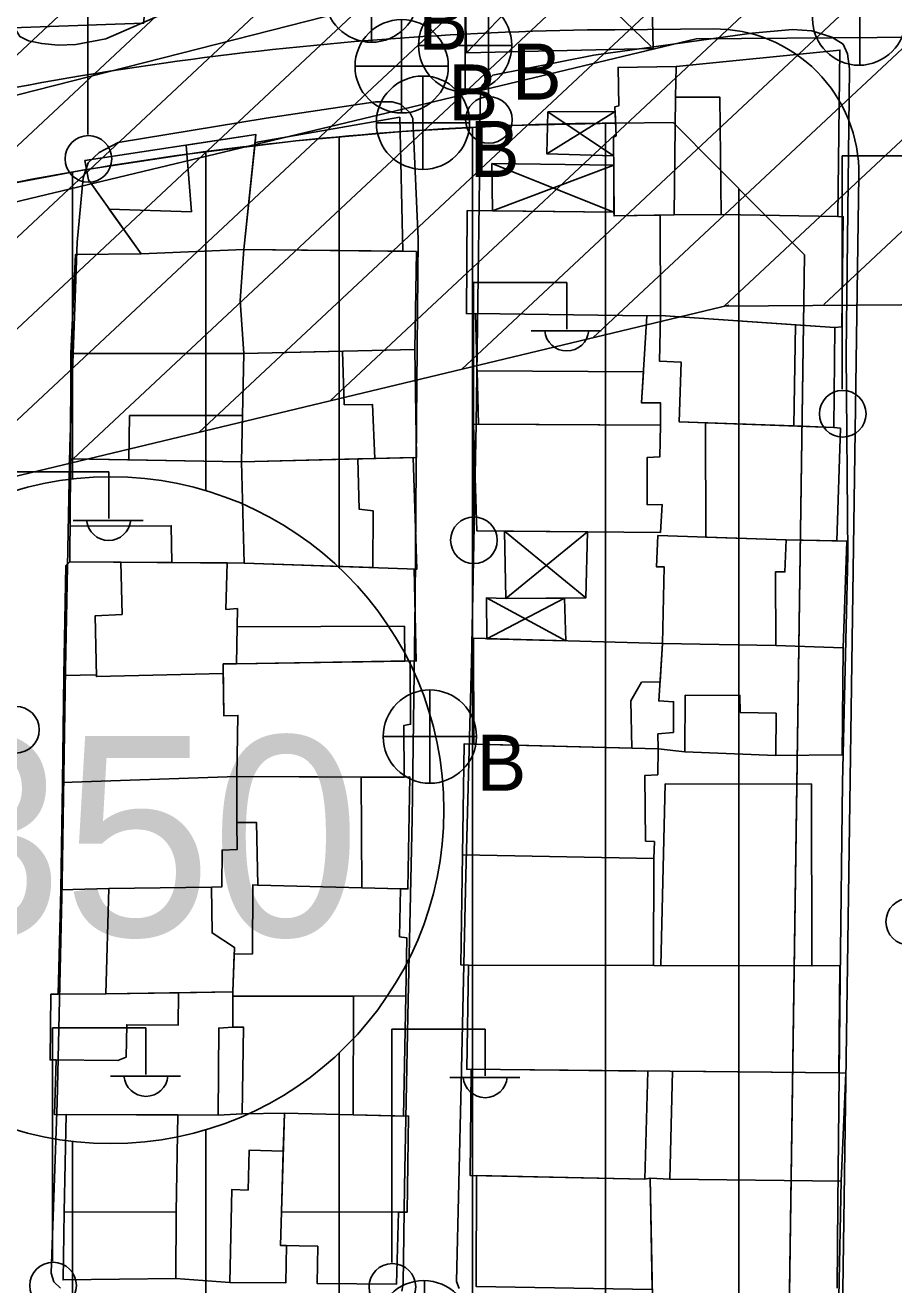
# Model space of a CAD drawing. Extents: x 417997 to 421451, y 4451742 to 4455216.
# Drawn here: x 420553.1 to 420618.3, y 4452773.5 to 4452867.9 of the extents above; entities that cross this region are included whole.
import ezdxf

# ---------------------------------------------------------------- set-up
doc = ezdxf.new("R2010")
doc.units = 0
for name, color, linetype in [('ADAKENARI', 7, 'Continuous'), ('B_Mesken', 7, 'Continuous'), ('B_Sundurma', 7, 'Continuous'), ('B_Teras', 7, 'Continuous'), ('Hat_ENH', 7, 'Continuous'), ('KALDIRIM', 7, 'Continuous'), ('PL_KON_MEV_350', 7, 'Continuous'), ('S_Elektrik_Diregi', 7, 'Continuous'), ('S_Pilon', 7, 'Continuous'), ('S_Rogar_Kapagi', 7, 'Continuous'), ('S_Rogar_Kapagi_Buski', 7, 'Continuous'), ('SM_DAIRE', 7, 'Continuous'), ('SM_TAKS', 7, 'Continuous'), ('TA_ENH_154', 7, 'Continuous'), ('TA_ENH_KORUMA', 7, 'Continuous'), ('TA_ENH_TARAMA', 7, 'Continuous'), ('TR_ORTAYOGUNKONUT', 7, 'Continuous'), ('Yol_Sose', 7, 'Continuous')]:
    doc.layers.add(name, color=color, linetype=linetype)

msp = doc.modelspace()

# ---------------------------------------------------------------- linework, layer by layer
at = {"layer": 'ADAKENARI'}
for p, q in [((420597.399, 4452860.609), (420601.717, 4452860.643)), ((420597.399, 4452860.609), (420601.717, 4452860.643)), ((420601.717, 4452860.643), (420611.573, 4452850.723)), ((420601.717, 4452860.643), (420611.573, 4452850.723)), ((420611.573, 4452850.723), (420609.16, 4452682.739)), ((420611.573, 4452850.723), (420609.16, 4452682.739))]:
    msp.add_line(p, q, dxfattribs=at)
msp.add_arc((420599.38, 4452610.617), 250, 90.4539, 105.13889, dxfattribs=at)
msp.add_arc((420599.38, 4452610.617), 250, 90.4539, 105.13889, dxfattribs=at)
at = {"layer": 'B_Mesken'}
for points in [[(420563.278, 4452875.558), (420562.038, 4452868.535), (420561.991, 4452868.096), (420549.971, 4452867.671), (420550.507, 4452873.069), (420550.803, 4452873.175), (420551.874, 4452878.321)], [(420601.907, 4452862.542), (420601.944, 4452864.841), (420614.236, 4452866.074), (420614.087, 4452853.593), (420605.319, 4452853.754), (420601.794, 4452853.732)], [(420601.944, 4452864.841), (420597.595, 4452864.776), (420597.636, 4452861.895), (420597.353, 4452861.832), (420597.454, 4452859.654), (420597.244, 4452859.55), (420597.284, 4452853.644), (420601.794, 4452853.732), (420601.907, 4452862.542)], [(420581.22, 4452861.058), (420581.44, 4452850.994), (420569.518, 4452851.115), (420570.353, 4452859.139)], [(420557.567, 4452857.802), (420557.845, 4452856.342), (420561.794, 4452850.808), (420569.518, 4452851.115), (420570.416, 4452859.746)], [(420600.752, 4452853.712), (420600.77, 4452846.17), (420599.745, 4452846.141), (420586.894, 4452846.333), (420586.224, 4452846.304), (420586.275, 4452854.041), (420597.282, 4452853.938), (420597.284, 4452853.644)], [(420613.854, 4452845.283), (420614.37, 4452845.336), (420614.49, 4452853.583), (420614.087, 4452853.593), (420605.319, 4452853.754), (420601.794, 4452853.732), (420600.752, 4452853.712), (420600.77, 4452846.17), (420610.906, 4452845.483)], [(420556.538, 4452843.323), (420556.881, 4452850.764), (420561.794, 4452850.808), (420569.518, 4452851.115), (420569.226, 4452847.31), (420569.506, 4452843.34)], [(420582.455, 4452850.984), (420582.331, 4452843.619), (420569.506, 4452843.34), (420569.226, 4452847.31), (420569.518, 4452851.115)], [(420586.894, 4452846.333), (420587.113, 4452838.038), (420600.779, 4452837.96), (420600.764, 4452839.63), (420599.348, 4452839.623), (420599.745, 4452846.141)], [(420613.854, 4452845.283), (420613.783, 4452837.785), (420602.172, 4452838.207), (420602.323, 4452842.667), (420600.698, 4452842.745), (420600.77, 4452846.17)], [(420569.333, 4452835.207), (420556.5, 4452835.439), (420556.538, 4452843.323), (420569.506, 4452843.34)], [(420569.333, 4452835.207), (420569.506, 4452843.34), (420582.331, 4452843.619), (420582.455, 4452835.533)], [(420586.741, 4452838.04), (420600.779, 4452837.96), (420600.728, 4452835.586), (420599.782, 4452835.542), (420599.784, 4452831.987), (420600.906, 4452832.005), (420600.77, 4452829.91), (420586.99, 4452830.039)], [(420604.166, 4452829.561), (420604.16, 4452838.135), (420610.773, 4452837.895), (420613.783, 4452837.785), (420614.275, 4452837.726), (420613.991, 4452829.272), (420610.204, 4452829.367)], [(420556.46, 4452827.713), (420556.5, 4452835.439), (420569.333, 4452835.207), (420569.532, 4452827.615)], [(420582.225, 4452835.527), (420582.495, 4452827.162), (420569.532, 4452827.615), (420569.333, 4452835.207)], [(420610.204, 4452829.367), (420614.745, 4452829.253), (420614.467, 4452821.259), (420609.435, 4452821.44), (420600.933, 4452821.591), (420601.037, 4452827.343), (420600.473, 4452827.322), (420600.574, 4452829.677)], [(420558.443, 4452819.248), (420555.995, 4452819.196), (420556.144, 4452827.426), (420556.46, 4452827.713), (420560.277, 4452827.684), (420564.111, 4452827.655), (420568.258, 4452827.624), (420568.165, 4452824.136), (420569.031, 4452824.203), (420568.952, 4452820.067), (420567.961, 4452820.059), (420567.97, 4452819.329), (420558.446, 4452819.108)], [(420581.999, 4452820.28), (420582.451, 4452820.263), (420582.301, 4452827.169), (420582.495, 4452827.162), (420569.532, 4452827.615), (420568.258, 4452827.624), (420568.165, 4452824.136), (420569.031, 4452824.203), (420568.952, 4452820.067)], [(420600.933, 4452821.591), (420586.738, 4452821.974), (420586.761, 4452814.045), (420598.61, 4452813.745), (420598.549, 4452817.279), (420599.355, 4452818.686), (420600.735, 4452818.718), (420600.933, 4452821.591)], [(420614.467, 4452821.259), (420614.399, 4452813.248), (420609.422, 4452813.195), (420602.599, 4452813.457), (420600.6, 4452813.694), (420600.573, 4452814.808), (420601.736, 4452814.922), (420601.748, 4452817.222), (420600.635, 4452817.276), (420600.933, 4452821.591), (420609.435, 4452821.44)], [(420581.529, 4452811.56), (420581.52, 4452815.448), (420582.014, 4452815.528), (420581.999, 4452820.28), (420568.952, 4452820.067), (420567.961, 4452820.059), (420568.009, 4452816.154), (420569.071, 4452816.194), (420568.974, 4452811.608), (420575.048, 4452811.585)], [(420555.995, 4452819.196), (420555.899, 4452811.163), (420568.974, 4452811.608), (420569.071, 4452816.194), (420568.009, 4452816.154), (420567.97, 4452819.329), (420558.446, 4452819.108), (420558.443, 4452819.248)], [(420600.28, 4452805.475), (420600.311, 4452806.733), (420599.65, 4452806.769), (420599.588, 4452811.683), (420600.565, 4452811.742), (420600.6, 4452813.694), (420586.041, 4452814.063), (420585.915, 4452805.738)], [(420555.899, 4452811.163), (420555.768, 4452803.115), (420559.367, 4452803.205), (420567.072, 4452803.316), (420567.868, 4452803.349), (420567.876, 4452806.09), (420569.017, 4452806.142), (420568.985, 4452808.165), (420568.974, 4452811.608)], [(420581.529, 4452811.56), (420578.364, 4452811.572), (420568.974, 4452811.608), (420568.985, 4452808.165), (420570.468, 4452808.157), (420570.556, 4452803.464), (420578.364, 4452803.272), (420581.283, 4452803.2), (420581.824, 4452803.182), (420581.953, 4452811.587)], [(420601.119, 4452811.057), (420612.114, 4452811.046), (420612.137, 4452797.416), (420600.795, 4452797.442)], [(420586.354, 4452797.474), (420585.789, 4452797.493), (420585.915, 4452805.738), (420600.28, 4452805.475), (420600.246, 4452797.443)], [(420555.768, 4452803.115), (420555.566, 4452795.288), (420559.164, 4452795.324), (420564.597, 4452795.399), (420568.695, 4452795.456), (420568.801, 4452798.803), (420567.126, 4452799.888), (420567.072, 4452803.316), (420559.367, 4452803.205)], [(420581.676, 4452795.169), (420581.737, 4452799.525), (420581.196, 4452799.601), (420581.269, 4452803.2), (420578.364, 4452803.272), (420570.556, 4452803.464), (420570.176, 4452803.488), (420570.17, 4452798.327), (420568.785, 4452798.291), (420568.695, 4452795.456), (420568.695, 4452795.134), (420577.749, 4452795.142)], [(420586.354, 4452797.474), (420614.24, 4452797.412), (420614.164, 4452789.393), (420586.23, 4452789.665)], [(420568.695, 4452795.456), (420568.695, 4452792.817), (420567.621, 4452792.749), (420567.592, 4452786.222), (420555.291, 4452786.274), (420555.417, 4452790.359), (420554.966, 4452790.364), (420555.029, 4452795.283), (420555.566, 4452795.288), (420559.164, 4452795.324), (420564.597, 4452795.399)], [(420581.495, 4452786.157), (420581.676, 4452795.169), (420577.749, 4452795.142), (420568.695, 4452795.134), (420568.695, 4452792.817), (420569.477, 4452792.82), (420569.383, 4452786.329), (420572.551, 4452786.367), (420577.708, 4452786.246)], [(420599.591, 4452781.433), (420599.814, 4452789.532), (420586.561, 4452789.662), (420586.485, 4452781.707)], [(420601.668, 4452789.514), (420601.471, 4452781.431), (420614.336, 4452781.265), (420614.671, 4452789.379), (420614.164, 4452789.393)], [(420568.453, 4452773.675), (420564.399, 4452773.962), (420564.426, 4452778.954), (420564.569, 4452786.234), (420567.592, 4452786.222), (420569.383, 4452786.329), (420572.551, 4452786.367), (420572.468, 4452783.526), (420572.335, 4452778.977), (420572.255, 4452776.455), (420572.7, 4452776.444), (420572.648, 4452773.645)], [(420581.12, 4452778.943), (420580.966, 4452773.557), (420575.002, 4452773.611), (420575.054, 4452776.389), (420572.255, 4452776.455), (420572.335, 4452778.977), (420572.551, 4452786.367), (420581.869, 4452786.148), (420581.756, 4452778.941)], [(420564.426, 4452778.954), (420564.399, 4452773.962), (420555.949, 4452773.869), (420556.021, 4452778.971), (420556.171, 4452786.27), (420564.569, 4452786.234)], [(420586.974, 4452781.697), (420586.944, 4452773.363), (420600.154, 4452773.153), (420599.996, 4452781.506), (420599.591, 4452781.433)], [(420599.996, 4452781.506), (420600.165, 4452772.566), (420614.161, 4452772.587), (420614.336, 4452781.265), (420601.471, 4452781.431)]]:
    msp.add_lwpolyline(points, close=True, dxfattribs=at)
at = {"layer": 'B_Sundurma'}
for p, q in [((420597.37, 4452861.484), (420592.237, 4452858.301)), ((420592.306, 4452861.46), (420597.254, 4452858.137)), ((420588.126, 4452857.574), (420597.282, 4452853.938)), ((420588.171, 4452854.023), (420597.258, 4452857.46)), ((420589.058, 4452830.02), (420595.169, 4452825.009)), ((420589.175, 4452824.961), (420595.304, 4452829.961)), ((420593.673, 4452821.787), (420587.724, 4452825.001)), ((420593.58, 4452824.996), (420587.736, 4452821.947))]:
    msp.add_line(p, q, dxfattribs=at)
for points in [[(420592.306, 4452861.46), (420597.37, 4452861.484), (420597.454, 4452859.654), (420597.244, 4452859.55), (420597.254, 4452858.137), (420592.237, 4452858.301)], [(420588.171, 4452854.023), (420588.126, 4452857.574), (420597.258, 4452857.46), (420597.282, 4452853.938)], [(420589.058, 4452830.02), (420589.175, 4452824.961), (420595.169, 4452825.009), (420595.304, 4452829.961)], [(420593.673, 4452821.787), (420593.58, 4452824.996), (420589.175, 4452824.961), (420587.724, 4452825.001), (420587.736, 4452821.947)]]:
    msp.add_lwpolyline(points, close=True, dxfattribs=at)
at = {"layer": 'B_Teras'}
for points in [[(420601.907, 4452862.542), (420601.794, 4452853.732), (420605.319, 4452853.754), (420605.23, 4452862.54)], [(420559.4, 4452854.162), (420565.573, 4452853.957), (420565.178, 4452858.953), (420570.416, 4452859.746), (420570.353, 4452859.139), (420569.518, 4452851.115), (420561.794, 4452850.808)], [(420610.906, 4452845.483), (420610.773, 4452837.895), (420602.172, 4452838.207), (420602.323, 4452842.667), (420600.698, 4452842.745), (420600.77, 4452846.17)], [(420576.909, 4452843.501), (420577.041, 4452839.492), (420579.169, 4452839.497), (420579.342, 4452835.456), (420578.057, 4452835.424), (420569.333, 4452835.207), (420569.407, 4452838.676), (420569.506, 4452843.34)], [(420587.008, 4452842.028), (420599.489, 4452841.944), (420599.348, 4452839.623), (420600.764, 4452839.63), (420600.779, 4452837.96), (420587.113, 4452838.038)], [(420560.919, 4452838.669), (420560.892, 4452835.36), (420569.333, 4452835.207), (420569.407, 4452838.676)], [(420556.5, 4452835.439), (420556.474, 4452830.395), (420564.061, 4452830.42), (420564.111, 4452827.655), (420568.258, 4452827.624), (420569.532, 4452827.615), (420569.333, 4452835.207), (420560.892, 4452835.36)], [(420578.057, 4452835.424), (420578.168, 4452831.656), (420579.204, 4452831.54), (420579.18, 4452827.278), (420569.532, 4452827.615), (420569.333, 4452835.207)], [(420610.204, 4452829.367), (420600.574, 4452829.677), (420600.473, 4452827.322), (420601.037, 4452827.343), (420600.933, 4452821.591), (420609.435, 4452821.44), (420609.409, 4452826.967), (420610.102, 4452826.955)], [(420558.446, 4452819.108), (420558.361, 4452823.662), (420560.372, 4452823.761), (420560.277, 4452827.684), (420564.111, 4452827.655), (420568.258, 4452827.624), (420568.165, 4452824.136), (420569.031, 4452824.203), (420568.952, 4452820.067), (420567.961, 4452820.059), (420567.97, 4452819.329)], [(420581.595, 4452820.273), (420581.561, 4452822.88), (420569.005, 4452822.835), (420568.952, 4452820.067)], [(420602.614, 4452817.709), (420602.599, 4452813.457), (420609.422, 4452813.195), (420609.447, 4452816.357), (420606.753, 4452816.412), (420606.736, 4452817.695)], [(420568.974, 4452811.608), (420568.985, 4452808.165), (420570.468, 4452808.157), (420570.556, 4452803.464), (420578.364, 4452803.272), (420578.314, 4452811.572)], [(420559.367, 4452803.205), (420567.072, 4452803.316), (420567.126, 4452799.888), (420568.801, 4452798.803), (420568.695, 4452795.456), (420559.164, 4452795.324)], [(420564.597, 4452795.399), (420564.584, 4452792.98), (420560.725, 4452793.001), (420560.675, 4452790.581), (420560.06, 4452790.314), (420554.966, 4452790.364), (420555.029, 4452795.283), (420559.164, 4452795.324)], [(420577.708, 4452786.246), (420577.749, 4452795.142), (420568.695, 4452795.134), (420568.695, 4452792.817), (420569.477, 4452792.82), (420569.383, 4452786.329), (420572.551, 4452786.367)], [(420581.869, 4452786.148), (420572.551, 4452786.367), (420572.335, 4452778.977), (420581.756, 4452778.941)], [(420564.569, 4452786.234), (420564.426, 4452778.954), (420556.021, 4452778.971), (420556.171, 4452786.27)], [(420572.7, 4452776.444), (420572.648, 4452773.645), (420568.453, 4452773.675), (420568.601, 4452780.641), (420569.829, 4452780.605), (420569.904, 4452783.594), (420572.468, 4452783.526), (420572.335, 4452778.977), (420572.255, 4452776.455)]]:
    msp.add_lwpolyline(points, close=True, dxfattribs=at)
at = {"layer": 'Hat_ENH'}
msp.add_lwpolyline([(420254.411, 4452786.86), (420593.231, 4452873.105), (420749.991, 4452874.222)], dxfattribs=at)
at = {"layer": 'KALDIRIM'}
for p, q in [((420597.344, 4452867.609), (420604.731, 4452867.667)), ((420597.344, 4452867.609), (420604.731, 4452867.667)), ((420614.321, 4452763.525), (420615.659, 4452856.668)), ((420614.321, 4452763.525), (420615.659, 4452856.668))]:
    msp.add_line(p, q, dxfattribs=at)
for centre, radius, start, end in [((420599.38, 4452610.617), 257, 90.4539, 105.13889), ((420599.38, 4452610.617), 257, 90.4539, 105.13889), ((420604.816, 4452856.823), 10.844, 359.17695, 90.4539), ((420604.816, 4452856.823), 10.844, 359.17695, 90.4539)]:
    msp.add_arc(centre, radius, start, end, dxfattribs=at)
at = {"layer": 'PL_KON_MEV_350'}
msp.add_lwpolyline([(420611.573, 4452850.723), (420609.16, 4452682.739), (420582.626, 4452685.788), (420554.318, 4452686.645), (420552.77, 4452707.547), (420522.586, 4452710.731), (420457.126, 4452717.637), (420376.655, 4452726.126), (420385.138, 4452799.106), (420464.625, 4452792.442), (420467.865, 4452834.024), (420534.09, 4452851.94), (420541.854, 4452853.908), (420549.676, 4452855.626), (420557.55, 4452857.092), (420565.467, 4452858.306), (420573.418, 4452859.265), (420581.396, 4452859.969), (420589.393, 4452860.417), (420597.399, 4452860.609), (420601.717, 4452860.643)], close=True, dxfattribs=at)
at = {"layer": 'S_Elektrik_Diregi'}
for p, q in [((420587.861, 4452862.678), (420587.861, 4452880.178)), ((420557.809, 4452859.756), (420557.809, 4452877.256)), ((420614.406, 4452840.646), (420614.406, 4452858.146)), ((420614.406, 4452858.146), (420621.407, 4452858.146)), ((420586.735, 4452831.163), (420586.735, 4452848.663)), ((420586.735, 4452848.663), (420593.735, 4452848.663)), ((420593.735, 4452845.163), (420593.735, 4452848.663)), ((420591.075, 4452845.023), (420596.325, 4452845.023)), ((420552.367, 4452834.454), (420559.367, 4452834.454)), ((420559.367, 4452830.954), (420559.367, 4452834.454)), ((420556.707, 4452830.814), (420561.957, 4452830.814)), ((420555.165, 4452775.276), (420555.165, 4452792.776)), ((420555.165, 4452792.776), (420562.165, 4452792.776)), ((420562.165, 4452789.276), (420562.165, 4452792.776)), ((420580.617, 4452775.175), (420580.617, 4452792.675)), ((420580.617, 4452792.675), (420587.617, 4452792.675)), ((420587.617, 4452789.175), (420587.617, 4452792.675)), ((420559.505, 4452789.136), (420564.755, 4452789.136)), ((420584.957, 4452789.035), (420590.207, 4452789.035))]:
    msp.add_line(p, q, dxfattribs=at)
for centre in [(420587.897, 4452860.842), (420557.845, 4452857.92), (420614.442, 4452838.81), (420586.771, 4452829.327), (420552.403, 4452815.119), (420619.438, 4452800.726), (420555.201, 4452773.44), (420580.653, 4452773.339)]:
    msp.add_circle(centre, 1.75, dxfattribs=at)
for centre in [(420593.736, 4452845.176), (420559.368, 4452830.967), (420562.165, 4452789.289), (420587.618, 4452789.188)]:
    msp.add_arc(centre, 1.658, 184.83843, 355.14641, dxfattribs=at)
at = {"layer": 'S_Pilon'}
for p, q in [((420586.07, 4452879.868), (420600.042, 4452866.368)), ((420586.225, 4452865.867), (420599.72, 4452880.015))]:
    msp.add_line(p, q, dxfattribs=at)
msp.add_lwpolyline([(420585.895, 4452879.864), (420599.891, 4452880.194), (420600.221, 4452866.198), (420586.225, 4452865.867), (420585.895, 4452879.864)], dxfattribs=at)
at = {"layer": 'S_Rogar_Kapagi'}
for p, q in [((420615.726, 4452864.911), (420615.726, 4452871.911)), ((420583.06, 4452766.79), (420583.06, 4452773.79))]:
    msp.add_line(p, q, dxfattribs=at)
for centre in [(420615.673, 4452868.44), (420583.007, 4452770.319)]:
    msp.add_circle(centre, 3.5, dxfattribs=at)
at = {"layer": 'S_Rogar_Kapagi_Buski'}
for p, q in [((420579.091, 4452873.664), (420579.091, 4452866.664)), ((420586.111, 4452869.934), (420586.111, 4452862.934)), ((420581.351, 4452868.364), (420581.351, 4452861.364)), ((420582.611, 4452866.434), (420589.611, 4452866.434)), ((420577.851, 4452864.864), (420584.851, 4452864.864)), ((420582.951, 4452864.134), (420582.951, 4452857.134)), ((420579.451, 4452860.634), (420586.451, 4452860.634)), ((420583.461, 4452818.104), (420583.461, 4452811.104)), ((420579.961, 4452814.604), (420586.961, 4452814.604))]:
    msp.add_line(p, q, dxfattribs=at)
for centre in [(420579.091, 4452870.164), (420586.111, 4452866.434), (420581.351, 4452864.864), (420582.951, 4452860.634), (420583.461, 4452814.604)]:
    msp.add_circle(centre, 3.5, dxfattribs=at)
at = {"layer": 'SM_DAIRE'}
msp.add_circle((420559.52, 4452809.085), 25, dxfattribs=at)
msp.add_circle((420559.52, 4452809.085), 25, dxfattribs=at)
at = {"layer": 'TA_ENH_154'}
msp.add_lwpolyline([(421244.229, 4452871.733), (420603.453, 4452866.932), (420104.111, 4452747.147), (419709.07, 4452649.72), (419353.297, 4452559.565), (419284.532, 4452601.288), (419287.681, 4452599.871), (419484.079, 4452691.722), (419833.947, 4454863.938), (419862.826, 4455014.236)], dxfattribs=at)
msp.add_lwpolyline([(421244.229, 4452871.733), (420603.453, 4452866.932), (420104.111, 4452747.147), (419709.07, 4452649.72), (419353.297, 4452559.565), (419284.532, 4452601.288), (419287.681, 4452599.871), (419484.079, 4452691.722), (419833.947, 4454863.938), (419862.826, 4455014.236)], dxfattribs=at)
at = {"layer": 'TA_ENH_KORUMA'}
msp.add_lwpolyline([(421244.02, 4452851.671), (420605.553, 4452846.866), (420648.789, 4452887.274)], dxfattribs=at)
msp.add_lwpolyline([(421244.02, 4452851.671), (420605.553, 4452846.866), (420648.789, 4452887.274)], dxfattribs=at)
at = {"layer": 'TA_ENH_TARAMA'}
for p, q in [((420546.439, 4452832.685), (420604.493, 4452886.942)), ((420546.439, 4452832.685), (420604.493, 4452886.942)), ((420556.291, 4452835.049), (420611.876, 4452886.997)), ((420556.291, 4452835.049), (420611.876, 4452886.997)), ((420566.143, 4452837.412), (420619.259, 4452887.053)), ((420566.143, 4452837.412), (420619.259, 4452887.053)), ((420575.996, 4452839.776), (420626.641, 4452887.108)), ((420575.996, 4452839.776), (420626.641, 4452887.108)), ((420585.848, 4452842.139), (420634.024, 4452887.163)), ((420585.848, 4452842.139), (420634.024, 4452887.163)), ((420595.7, 4452844.503), (420641.407, 4452887.218)), ((420595.7, 4452844.503), (420641.407, 4452887.218)), ((420613.02, 4452847.001), (420656.172, 4452887.329)), ((420613.02, 4452847.001), (420656.172, 4452887.329)), ((420536.586, 4452830.322), (420595.805, 4452885.666)), ((420536.586, 4452830.322), (420595.805, 4452885.666)), ((420526.734, 4452827.958), (420585.953, 4452883.303)), ((420526.734, 4452827.958), (420585.953, 4452883.303)), ((420516.881, 4452825.595), (420576.1, 4452880.94)), ((420516.881, 4452825.595), (420576.1, 4452880.94)), ((420507.029, 4452823.232), (420566.248, 4452878.576)), ((420507.029, 4452823.232), (420566.248, 4452878.576)), ((420108.839, 4452727.712), (420605.892, 4452846.947)), ((420108.839, 4452727.712), (420605.892, 4452846.947))]:
    msp.add_line(p, q, dxfattribs=at)
at = {"layer": 'TR_ORTAYOGUNKONUT'}
for p, q in [((420586.655, 4452685.325), (420586.655, 4452860.264)), ((420586.655, 4452685.325), (420586.655, 4452860.264)), ((420596.655, 4452684.176), (420596.655, 4452860.591)), ((420596.655, 4452684.176), (420596.655, 4452860.591)), ((420576.655, 4452827.289), (420576.655, 4452859.551)), ((420576.655, 4452827.289), (420576.655, 4452859.551)), ((420566.655, 4452833.045), (420566.655, 4452858.449)), ((420566.655, 4452833.045), (420566.655, 4452858.449)), ((420556.655, 4452833.92), (420556.655, 4452856.926)), ((420556.655, 4452833.92), (420556.655, 4452856.926)), ((420606.655, 4452683.027), (420606.655, 4452855.673)), ((420606.655, 4452683.027), (420606.655, 4452855.673)), ((420576.655, 4452685.969), (420576.655, 4452790.881)), ((420576.655, 4452685.969), (420576.655, 4452790.881)), ((420566.655, 4452686.272), (420566.655, 4452785.125)), ((420566.655, 4452686.272), (420566.655, 4452785.125)), ((420556.655, 4452686.575), (420556.655, 4452784.249)), ((420556.655, 4452686.575), (420556.655, 4452784.249))]:
    msp.add_line(p, q, dxfattribs=at)
at = {"layer": 'Yol_Sose'}
for points in [[(420564.213, 4452869.115), (420559.146, 4452866.919), (420556.908, 4452866.502), (420555.587, 4452866.452), (420554.34, 4452866.564), (420553.361, 4452866.764), (420552.691, 4452867.092), (420551.037, 4452869.864)], [(420585.673, 4452773.214), (420585.472, 4452773.742), (420585.825, 4452788.541), (420586.157, 4452804.205), (420586.6, 4452820.207), (420586.931, 4452838.058), (420587.197, 4452856.444), (420587.247, 4452862.428), (420587.397, 4452863.454), (420588.182, 4452864.197), (420595.761, 4452865.685), (420607.626, 4452867.337), (420610.674, 4452867.626), (420612.134, 4452867.525), (420613.633, 4452867.059), (420614.471, 4452866.528), (420614.814, 4452865.796), (420614.961, 4452864.683), (420614.692, 4452843.362), (420614.838, 4452828.201), (420614.43, 4452811.167), (420614.265, 4452796.424), (420614.079, 4452779.61), (420614.028, 4452773.252)], [(420557.005, 4452851.678), (420557.464, 4452856.497), (420557.827, 4452857.624), (420558.663, 4452858.4), (420560.076, 4452859.14), (420571.187, 4452860.974), (420579.384, 4452862.187), (420580.64, 4452862.188), (420581.275, 4452862.032), (420581.976, 4452861.392), (420582.186, 4452860.941), (420582.595, 4452851.933), (420582.469, 4452838.284), (420582.37, 4452824.856), (420582.127, 4452808.424), (420581.817, 4452793.631), (420581.569, 4452780.848), (420581.47, 4452773.6), (420581.356, 4452773.023)], [(420556.461, 4452836.365), (420557.005, 4452851.678)], [(420555.755, 4452773.238), (420555.257, 4452773.716), (420555.065, 4452774.371), (420555.496, 4452787.171), (420555.866, 4452803.712), (420556.138, 4452819.65), (420556.461, 4452836.365)]]:
    msp.add_lwpolyline(points, dxfattribs=at)

# ---------------------------------------------------------------- texts
at = {"layer": 'S_Rogar_Kapagi_Buski'}
for p in [(420582.591, 4452866.099), (420589.611, 4452862.369), (420584.851, 4452860.799), (420586.451, 4452856.569), (420586.961, 4452810.539)]:
    msp.add_text('B', height=4.2, dxfattribs=at).set_placement(p)
at = {"layer": 'SM_TAKS'}
msp.add_text('350', height=15, dxfattribs=at).set_placement((420544.779, 4452799.641))
msp.add_text('350', height=15, dxfattribs=at).set_placement((420544.779, 4452799.641))

doc.saveas('drawing.dxf')
